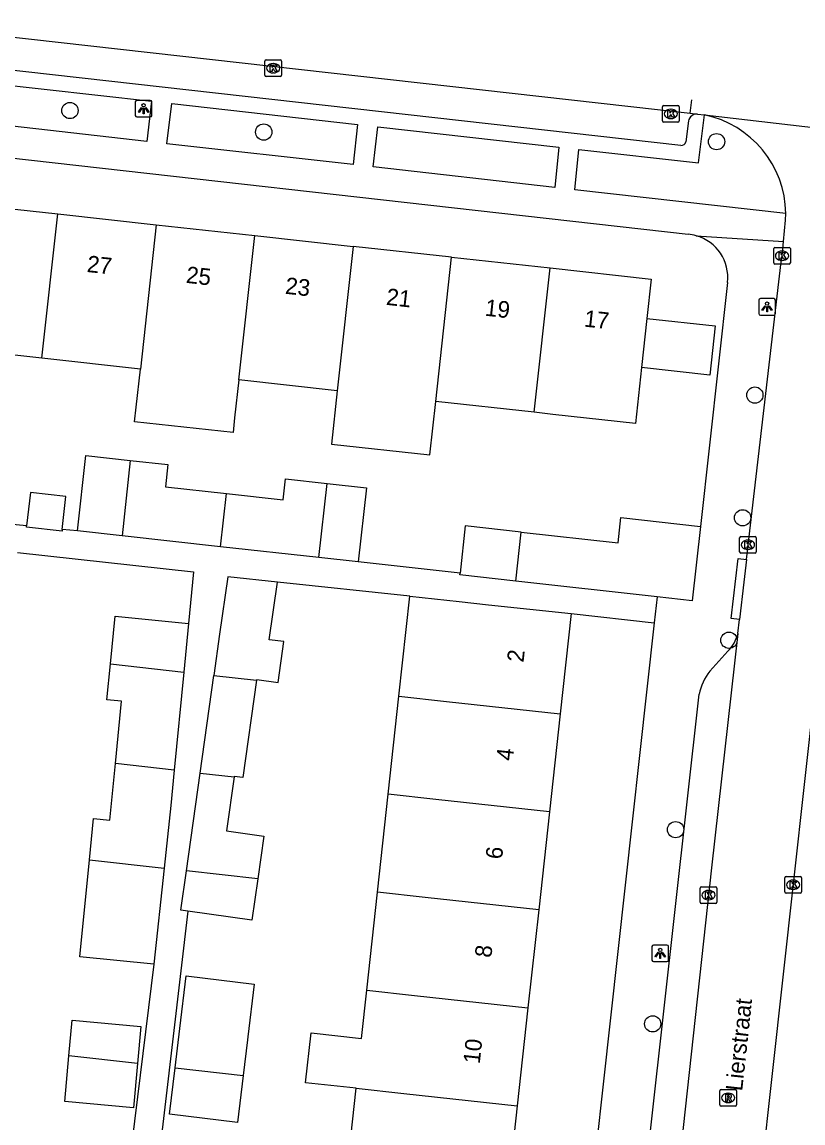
# Model space of a CAD drawing. Extents: x 161928 to 163055, y 386475 to 387428.
# Drawn here: x 162740.3 to 162787.3, y 387281.3 to 387347.5 of the extents above; entities that cross this region are included whole.
import ezdxf

# ---------------------------------------------------------------- set-up
doc = ezdxf.new("R2010")
doc.units = 0
for name, color, linetype in [('IMGEO_Boom', 7, 'Continuous'), ('IMGEO_Kolk', 7, 'Continuous'), ('IMGEO_Lichtpunt', 7, 'Continuous'), ('IMGEO_Openbare_ruimte_label', 7, 'Continuous'), ('IMGEO_Pand', 7, 'Continuous'), ('IMGEO_Pand_nummerreeks', 7, 'Continuous'), ('IMGEO_Rijbaan_lokaal_gesloten', 7, 'Continuous'), ('IMGEO_Rijbaan_lokaal_open', 7, 'Continuous'), ('IMGEO_Rioolput', 7, 'Continuous'), ('IMGEO_Voetpad_open', 7, 'Continuous')]:
    doc.layers.add(name, color=color, linetype=linetype)

msp = doc.modelspace()

# ---------------------------------------------------------------- linework, layer by layer
at = {"layer": 'IMGEO_Boom'}
for centre in [(162743.192, 387342.18), (162754.842, 387340.886), (162782.071, 387340.308), (162784.375, 387325.062), (162783.639, 387317.682), (162782.816, 387310.318), (162779.61, 387298.927), (162778.232, 387287.244)]:
    msp.add_circle(centre, 0.489, dxfattribs=at)
at = {"layer": 'IMGEO_Kolk'}
for p, q in [((162754.913, 387344.3), (162754.913, 387345.152)), ((162754.988, 387345.226), (162755.84, 387345.226)), ((162755.401, 387345.006), (162755.426, 387345.006)), ((162755.914, 387345.152), (162755.914, 387344.3)), ((162755.84, 387344.226), (162754.988, 387344.226)), ((162755.424, 387344.446), (162755.399, 387344.446)), ((162778.821, 387341.554), (162778.821, 387342.406)), ((162778.896, 387342.48), (162779.748, 387342.48)), ((162779.309, 387342.26), (162779.334, 387342.26)), ((162779.822, 387342.406), (162779.822, 387341.554)), ((162779.748, 387341.48), (162778.896, 387341.48)), ((162779.332, 387341.7), (162779.307, 387341.7)), ((162785.507, 387333.021), (162785.507, 387333.873)), ((162785.582, 387333.947), (162786.434, 387333.947)), ((162785.995, 387333.727), (162786.02, 387333.727)), ((162786.508, 387333.873), (162786.508, 387333.021)), ((162786.434, 387332.947), (162785.582, 387332.947)), ((162786.018, 387333.167), (162785.993, 387333.167)), ((162783.46, 387315.635), (162783.46, 387316.487)), ((162783.535, 387316.561), (162784.387, 387316.561)), ((162783.948, 387316.341), (162783.973, 387316.341)), ((162784.461, 387316.487), (162784.461, 387315.635)), ((162783.971, 387315.781), (162783.946, 387315.781)), ((162784.387, 387315.561), (162783.535, 387315.561)), ((162786.175, 387295.183), (162786.175, 387296.035)), ((162786.25, 387296.109), (162787.102, 387296.109)), ((162786.663, 387295.889), (162786.688, 387295.889)), ((162787.176, 387296.035), (162787.176, 387295.183)), ((162781.088, 387294.563), (162781.088, 387295.415)), ((162781.163, 387295.489), (162782.015, 387295.489)), ((162781.576, 387295.269), (162781.601, 387295.269)), ((162782.089, 387295.415), (162782.089, 387294.563)), ((162786.686, 387295.329), (162786.661, 387295.329)), ((162782.015, 387294.489), (162781.163, 387294.489)), ((162781.599, 387294.709), (162781.574, 387294.709)), ((162787.102, 387295.109), (162786.25, 387295.109))]:
    msp.add_line(p, q, dxfattribs=at)
for points in [[(162754.913, 387344.3), (162754.913, 387345.152)], [(162754.988, 387345.226), (162755.84, 387345.226)], [(162755.234, 387344.926), (162755.357, 387344.926), (162755.357, 387344.775), (162755.487, 387344.926), (162755.651, 387344.926), (162755.505, 387344.775), (162755.658, 387344.526), (162755.506, 387344.526), (162755.421, 387344.69), (162755.357, 387344.623), (162755.357, 387344.526), (162755.234, 387344.526), (162755.234, 387344.926)], [(162755.914, 387345.152), (162755.914, 387344.3)], [(162755.84, 387344.226), (162754.988, 387344.226)], [(162778.821, 387341.554), (162778.821, 387342.406)], [(162778.896, 387342.48), (162779.748, 387342.48)], [(162779.142, 387342.18), (162779.265, 387342.18), (162779.265, 387342.029), (162779.395, 387342.18), (162779.559, 387342.18), (162779.413, 387342.029), (162779.566, 387341.78), (162779.414, 387341.78), (162779.329, 387341.944), (162779.265, 387341.877), (162779.265, 387341.78), (162779.142, 387341.78), (162779.142, 387342.18)], [(162779.822, 387342.406), (162779.822, 387341.554)], [(162779.748, 387341.48), (162778.896, 387341.48)], [(162785.507, 387333.021), (162785.507, 387333.873)], [(162785.582, 387333.947), (162786.434, 387333.947)], [(162785.828, 387333.647), (162785.951, 387333.647), (162785.951, 387333.496), (162786.081, 387333.647), (162786.245, 387333.647), (162786.099, 387333.496), (162786.252, 387333.247), (162786.1, 387333.247), (162786.015, 387333.411), (162785.951, 387333.344), (162785.951, 387333.247), (162785.828, 387333.247), (162785.828, 387333.647)], [(162786.508, 387333.873), (162786.508, 387333.021)], [(162786.434, 387332.947), (162785.582, 387332.947)], [(162783.46, 387315.635), (162783.46, 387316.487)], [(162783.535, 387316.561), (162784.387, 387316.561)], [(162784.461, 387316.487), (162784.461, 387315.635)], [(162783.781, 387316.261), (162783.904, 387316.261), (162783.904, 387316.11), (162784.034, 387316.261), (162784.198, 387316.261), (162784.052, 387316.11), (162784.205, 387315.861), (162784.053, 387315.861), (162783.968, 387316.025), (162783.904, 387315.958), (162783.904, 387315.861), (162783.781, 387315.861), (162783.781, 387316.261)], [(162784.387, 387315.561), (162783.535, 387315.561)], [(162786.175, 387295.183), (162786.175, 387296.035)], [(162786.25, 387296.109), (162787.102, 387296.109)], [(162786.496, 387295.809), (162786.619, 387295.809), (162786.619, 387295.658), (162786.749, 387295.809), (162786.913, 387295.809), (162786.767, 387295.658), (162786.92, 387295.409), (162786.768, 387295.409), (162786.683, 387295.573), (162786.619, 387295.506), (162786.619, 387295.409), (162786.496, 387295.409), (162786.496, 387295.809)], [(162787.176, 387296.035), (162787.176, 387295.183)], [(162781.088, 387294.563), (162781.088, 387295.415)], [(162781.163, 387295.489), (162782.015, 387295.489)], [(162781.409, 387295.189), (162781.532, 387295.189), (162781.532, 387295.038), (162781.662, 387295.189), (162781.826, 387295.189), (162781.68, 387295.038), (162781.833, 387294.789), (162781.681, 387294.789), (162781.596, 387294.953), (162781.532, 387294.886), (162781.532, 387294.789), (162781.409, 387294.789), (162781.409, 387295.189)], [(162782.089, 387295.415), (162782.089, 387294.563)], [(162782.015, 387294.489), (162781.163, 387294.489)], [(162787.102, 387295.109), (162786.25, 387295.109)]]:
    msp.add_lwpolyline(points, dxfattribs=at)
for centre, start, end in [((162754.99, 387345.15), 91.55205, 178.44795), ((162754.99, 387345.15), 91.55205, 178.44795), ((162755.838, 387345.15), 1.55205, 88.44795), ((162755.838, 387345.15), 1.55205, 88.44795), ((162754.99, 387344.302), 181.55205, 268.44795), ((162754.99, 387344.302), 181.55205, 268.44795), ((162755.838, 387344.302), 271.55205, 358.44795), ((162755.838, 387344.302), 271.55205, 358.44795), ((162778.898, 387342.404), 91.55205, 178.44795), ((162778.898, 387342.404), 91.55205, 178.44795), ((162779.746, 387342.404), 1.55205, 88.44795), ((162779.746, 387342.404), 1.55205, 88.44795), ((162778.898, 387341.556), 181.55205, 268.44795), ((162778.898, 387341.556), 181.55205, 268.44795), ((162779.746, 387341.556), 271.55205, 358.44795), ((162779.746, 387341.556), 271.55205, 358.44795), ((162785.584, 387333.871), 91.55205, 178.44795), ((162785.584, 387333.871), 91.55205, 178.44795), ((162786.432, 387333.871), 1.55205, 88.44795), ((162786.432, 387333.871), 1.55205, 88.44795), ((162785.584, 387333.023), 181.55205, 268.44795), ((162785.584, 387333.023), 181.55205, 268.44795), ((162786.432, 387333.023), 271.55205, 358.44795), ((162786.432, 387333.023), 271.55205, 358.44795), ((162783.537, 387316.485), 91.55205, 178.44795), ((162783.537, 387316.485), 91.55205, 178.44795), ((162784.385, 387316.485), 1.55205, 88.44795), ((162784.385, 387316.485), 1.55205, 88.44795), ((162783.537, 387315.637), 181.55205, 268.44795), ((162783.537, 387315.637), 181.55205, 268.44795), ((162784.385, 387315.637), 271.55205, 358.44795), ((162784.385, 387315.637), 271.55205, 358.44795), ((162786.252, 387296.033), 91.55205, 178.44795), ((162786.252, 387296.033), 91.55205, 178.44795), ((162787.1, 387296.033), 1.55205, 88.44795), ((162787.1, 387296.033), 1.55205, 88.44795), ((162781.165, 387295.413), 91.55205, 178.44795), ((162781.165, 387295.413), 91.55205, 178.44795), ((162782.013, 387295.413), 1.55205, 88.44795), ((162782.013, 387295.413), 1.55205, 88.44795), ((162786.252, 387295.185), 181.55205, 268.44795), ((162786.252, 387295.185), 181.55205, 268.44795), ((162787.1, 387295.185), 271.55205, 358.44795), ((162787.1, 387295.185), 271.55205, 358.44795), ((162781.165, 387294.565), 181.55205, 268.44795), ((162781.165, 387294.565), 181.55205, 268.44795), ((162782.013, 387294.565), 271.55205, 358.44795), ((162782.013, 387294.565), 271.55205, 358.44795)]:
    msp.add_arc(centre, 0.0765, start, end, dxfattribs=at)
for centre, major_axis, ratio, start_param, end_param in [((162755.4, 387344.726), (-0.387, 0.002), 0.722429, 4.712389, 7.853982), ((162755.425, 387344.726), (-0.39, 0.002), 0.717154, 1.570796, 4.712389), ((162779.308, 387341.98), (-0.387, 0.002), 0.722429, 4.712389, 7.853982), ((162779.333, 387341.98), (-0.39, 0.002), 0.717154, 1.570796, 4.712389), ((162785.994, 387333.447), (-0.387, 0.002), 0.722429, 4.712389, 7.853982), ((162786.019, 387333.447), (-0.39, 0.002), 0.717154, 1.570796, 4.712389), ((162783.947, 387316.061), (-0.387, 0.002), 0.722429, 4.712389, 7.853982), ((162783.972, 387316.061), (-0.39, 0.002), 0.717154, 1.570796, 4.712389), ((162786.662, 387295.609), (-0.387, 0.002), 0.722429, 4.712389, 7.853982), ((162786.687, 387295.609), (-0.39, 0.002), 0.717154, 1.570796, 4.712389), ((162781.575, 387294.989), (-0.387, 0.002), 0.722429, 4.712389, 7.853982), ((162781.6, 387294.989), (-0.39, 0.002), 0.717154, 1.570796, 4.712389)]:
    msp.add_ellipse(centre, major_axis=major_axis, ratio=ratio, start_param=start_param, end_param=end_param, dxfattribs=at)
at = {"layer": 'IMGEO_Lichtpunt'}
for p, q in [((162747.123, 387342.697), (162747.123, 387341.89)), ((162747.123, 387342.697), (162747.123, 387341.89)), ((162748.025, 387342.792), (162747.217, 387342.792)), ((162748.025, 387342.792), (162747.217, 387342.792)), ((162748.119, 387341.89), (162748.119, 387342.697)), ((162748.119, 387341.89), (162748.119, 387342.697)), ((162747.217, 387341.796), (162748.025, 387341.796)), ((162747.217, 387341.796), (162748.025, 387341.796)), ((162784.611, 387330.77), (162784.611, 387329.963)), ((162784.611, 387330.77), (162784.611, 387329.963)), ((162785.513, 387330.865), (162784.705, 387330.865)), ((162785.513, 387330.865), (162784.705, 387330.865)), ((162785.607, 387329.963), (162785.607, 387330.77)), ((162785.607, 387329.963), (162785.607, 387330.77)), ((162784.705, 387329.869), (162785.513, 387329.869)), ((162784.705, 387329.869), (162785.513, 387329.869)), ((162778.185, 387291.891), (162778.185, 387291.084)), ((162778.185, 387291.891), (162778.185, 387291.084)), ((162779.087, 387291.986), (162778.279, 387291.986)), ((162779.087, 387291.986), (162778.279, 387291.986)), ((162779.181, 387291.084), (162779.181, 387291.891)), ((162779.181, 387291.084), (162779.181, 387291.891)), ((162778.279, 387290.99), (162779.087, 387290.99)), ((162778.279, 387290.99), (162779.087, 387290.99))]:
    msp.add_line(p, q, dxfattribs=at)
for points in [[(162747.497, 387342.361), (162747.536, 387342.333), (162747.348, 387342.071), (162747.31, 387342.098), (162747.497, 387342.361)], [(162747.599, 387342.313), (162747.646, 387342.313), (162747.646, 387341.991), (162747.599, 387341.991), (162747.599, 387342.313)], [(162747.709, 387342.333), (162747.747, 387342.36), (162747.934, 387342.098), (162747.895, 387342.07), (162747.709, 387342.333)], [(162784.985, 387330.434), (162785.024, 387330.406), (162784.836, 387330.144), (162784.798, 387330.171), (162784.985, 387330.434)], [(162785.087, 387330.386), (162785.134, 387330.386), (162785.134, 387330.064), (162785.087, 387330.064), (162785.087, 387330.386)], [(162785.197, 387330.406), (162785.235, 387330.433), (162785.422, 387330.171), (162785.383, 387330.143), (162785.197, 387330.406)], [(162778.559, 387291.555), (162778.598, 387291.527), (162778.41, 387291.265), (162778.372, 387291.292), (162778.559, 387291.555)], [(162778.661, 387291.507), (162778.708, 387291.507), (162778.708, 387291.185), (162778.661, 387291.185), (162778.661, 387291.507)], [(162778.771, 387291.527), (162778.809, 387291.554), (162778.996, 387291.292), (162778.957, 387291.264), (162778.771, 387291.527)]]:
    msp.add_lwpolyline(points, dxfattribs=at)
for centre in [(162747.622, 387342.495), (162785.11, 387330.568), (162778.684, 387291.689)]:
    msp.add_circle(centre, 0.0994, dxfattribs=at)
for centre, start, end in [((162747.217, 387342.697), 90, 180), ((162747.217, 387342.697), 90, 180), ((162748.025, 387342.697), 0, 90), ((162748.025, 387342.697), 0, 90), ((162747.217, 387341.89), 180, 270), ((162747.217, 387341.89), 180, 270), ((162748.025, 387341.89), 270, 0), ((162748.025, 387341.89), 270, 360), ((162784.705, 387330.77), 90, 180), ((162784.705, 387330.77), 90, 180), ((162785.513, 387330.77), 0, 90), ((162785.513, 387330.77), 0, 90), ((162784.705, 387329.963), 180, 270), ((162784.705, 387329.963), 180, 270), ((162785.513, 387329.963), 270, 0), ((162785.513, 387329.963), 270, 360), ((162778.279, 387291.891), 90, 180), ((162778.279, 387291.891), 90, 180), ((162779.087, 387291.891), 0, 90), ((162779.087, 387291.891), 0, 90), ((162778.279, 387291.084), 180, 270), ((162778.279, 387291.084), 180, 270), ((162779.087, 387291.084), 270, 0), ((162779.087, 387291.084), 270, 360)]:
    msp.add_arc(centre, 0.0946, start, end, dxfattribs=at)
at = {"layer": 'IMGEO_Pand'}
for points in [[(162736.538, 387336.614), (162742.459, 387335.963)], [(162741.506, 387327.281), (162742.459, 387335.963)], [(162742.459, 387335.963), (162748.379, 387335.312)], [(162748.379, 387335.312), (162747.425, 387326.631)], [(162748.379, 387335.312), (162754.3, 387334.662)], [(162753.346, 387325.981), (162754.3, 387334.662)], [(162754.3, 387334.662), (162760.22, 387334.011)], [(162760.22, 387334.011), (162759.266, 387325.33)], [(162766.14, 387333.361), (162760.22, 387334.011)], [(162765.186, 387324.679), (162766.14, 387333.361)], [(162766.14, 387333.361), (162772.062, 387332.71)], [(162771.108, 387324.029), (162772.062, 387332.71)], [(162772.062, 387332.71), (162778.143, 387332.042), (162777.883, 387329.678)], [(162741.506, 387327.281), (162735.527, 387327.938), (162735.757, 387330.03)], [(162777.883, 387329.678), (162781.984, 387329.227), (162781.659, 387326.269), (162777.558, 387326.72)], [(162777.883, 387329.678), (162777.558, 387326.72)], [(162747.425, 387326.631), (162741.506, 387327.281)], [(162753.346, 387325.981), (162753.095, 387323.694), (162753, 387322.824), (162747.076, 387323.449), (162747.174, 387324.344), (162747.425, 387326.631)], [(162777.558, 387326.72), (162777.189, 387323.36), (162772.219, 387323.906), (162771.108, 387324.029)], [(162759.266, 387325.33), (162753.346, 387325.981)], [(162759.266, 387325.33), (162758.913, 387322.118), (162764.833, 387321.467), (162765.186, 387324.679)], [(162771.108, 387324.029), (162765.186, 387324.679)], [(162743.647, 387316.894), (162744.147, 387321.425), (162746.82, 387321.13)], [(162746.82, 387321.13), (162746.323, 387316.599)], [(162746.82, 387321.13), (162749.077, 387320.881), (162748.93, 387319.553), (162752.595, 387319.149)], [(162752.595, 387319.149), (162756.019, 387318.771), (162756.158, 387320.026), (162758.653, 387319.751)], [(162758.163, 387315.293), (162758.653, 387319.751)], [(162758.653, 387319.751), (162761.014, 387319.49), (162760.522, 387315.032)], [(162742.729, 387316.985), (162742.948, 387318.96), (162740.81, 387319.198), (162740.587, 387317.197)], [(162752.243, 387315.946), (162752.595, 387319.149)], [(162770.316, 387316.823), (162776.154, 387316.173), (162776.324, 387317.702), (162781.102, 387317.17)], [(162742.729, 387316.985), (162742.717, 387316.877), (162740.578, 387317.115), (162740.587, 387317.197)], [(162770.316, 387316.823), (162766.964, 387317.197), (162766.647, 387314.349)], [(162781.102, 387317.17), (162780.607, 387312.697), (162778.5, 387312.932)], [(162746.323, 387316.599), (162743.647, 387316.894)], [(162752.243, 387315.946), (162746.323, 387316.599)], [(162769.993, 387313.88), (162770.316, 387316.823)], [(162758.163, 387315.293), (162752.243, 387315.946)], [(162760.522, 387315.032), (162758.163, 387315.293)], [(162769.993, 387313.88), (162766.636, 387314.254), (162766.647, 387314.349)], [(162755.666, 387313.817), (162752.676, 387314.136), (162752.19, 387310.682), (162751.842, 387308.205)], [(162754.417, 387307.915), (162754.423, 387307.963), (162755.715, 387307.781), (162756.061, 387310.246), (162755.177, 387310.346), (162755.666, 387313.817)], [(162778.5, 387312.932), (162769.993, 387313.88)], [(162762.967, 387306.952), (162763.622, 387312.967)], [(162763.622, 387312.967), (162766.605, 387312.645), (162768.349, 387312.457), (162773.32, 387311.922)], [(162745.625, 387308.905), (162745.904, 387311.758), (162750.324, 387311.326)], [(162773.32, 387311.922), (162772.662, 387305.885)], [(162750.324, 387311.326), (162750.039, 387308.408)], [(162745.925, 387302.905), (162746.292, 387306.649), (162745.413, 387306.735), (162745.625, 387308.905)], [(162745.625, 387308.905), (162750.039, 387308.408)], [(162750.039, 387308.408), (162749.461, 387302.506)], [(162751.017, 387302.331), (162751.842, 387308.205)], [(162751.842, 387308.205), (162754.417, 387307.915)], [(162754.417, 387307.915), (162753.593, 387302.054), (162753.062, 387302.129), (162753.058, 387302.101)], [(162762.324, 387301.057), (162762.967, 387306.952)], [(162762.967, 387306.952), (162765.836, 387306.629), (162772.662, 387305.885)], [(162772.662, 387305.885), (162772.019, 387299.99)], [(162744.359, 387297.114), (162744.601, 387299.588), (162745.591, 387299.491), (162745.925, 387302.905)], [(162749.461, 387302.506), (162745.925, 387302.905)], [(162749.461, 387302.506), (162749.253, 387300.381), (162748.847, 387296.608)], [(162750.192, 387296.457), (162751.017, 387302.331)], [(162751.017, 387302.331), (162753.058, 387302.101)], [(162753.058, 387302.101), (162752.602, 387298.856), (162754.848, 387298.541), (162754.487, 387295.973)], [(162761.682, 387295.162), (162762.324, 387301.057)], [(162772.019, 387299.99), (162765.194, 387300.734), (162762.324, 387301.057)], [(162772.019, 387299.99), (162771.376, 387294.095)], [(162748.226, 387290.838), (162743.787, 387291.272), (162744.359, 387297.114)], [(162744.359, 387297.114), (162748.847, 387296.608)], [(162748.847, 387296.608), (162748.226, 387290.838)], [(162750.285, 387294.026), (162749.859, 387294.086), (162750.192, 387296.457)], [(162754.487, 387295.973), (162750.192, 387296.457)], [(162754.487, 387295.973), (162754.138, 387293.485), (162750.285, 387294.026)], [(162761.04, 387289.267), (162761.682, 387295.162)], [(162771.376, 387294.095), (162764.551, 387294.839), (162761.682, 387295.162)], [(162771.376, 387294.095), (162770.733, 387288.2)], [(162749.515, 387284.598), (162749.802, 387286.961), (162750.186, 387290.126), (162754.276, 387289.629), (162753.891, 387286.464), (162753.869, 387286.279), (162753.608, 387284.137)], [(162760.397, 387283.372), (162757.361, 387283.706), (162757.691, 387286.705), (162760.724, 387286.372), (162761.04, 387289.267)], [(162761.04, 387289.267), (162763.909, 387288.944), (162770.733, 387288.2)], [(162770.733, 387288.2), (162770.091, 387282.305)], [(162743.13, 387285.317), (162743.331, 387287.469), (162747.462, 387287.085), (162747.254, 387284.852)], [(162747.254, 387284.852), (162747.008, 387282.199), (162742.876, 387282.583), (162743.13, 387285.317)], [(162747.254, 387284.852), (162743.13, 387285.317)], [(162753.608, 387284.137), (162753.265, 387281.31), (162749.176, 387281.807), (162749.515, 387284.598)], [(162749.515, 387284.598), (162753.608, 387284.137)], [(162759.755, 387277.476), (162760.397, 387283.372)], [(162760.397, 387283.372), (162763.266, 387283.049), (162770.091, 387282.305)], [(162770.091, 387282.305), (162769.448, 387276.409)]]:
    msp.add_lwpolyline(points, dxfattribs=at)
at = {"layer": 'IMGEO_Rijbaan_lokaal_gesloten'}
for points in [[(162731.753, 387347.504), (162780.483, 387342.015)], [(162780.483, 387342.015), (162780.588, 387342.828)]]:
    msp.add_lwpolyline(points, dxfattribs=at)
at = {"layer": 'IMGEO_Rijbaan_lokaal_open'}
for points in [[(162780.483, 387342.015), (162780.933, 387341.97)], [(162780.933, 387341.97), (162781.342, 387341.917)], [(162781.342, 387341.917), (162795.998, 387340.226)], [(162786.092, 387334.304), (162786.218, 387335.58), (162786.234, 387335.988)], [(162783.869, 387315.179), (162785.957, 387333.086), (162786.008, 387333.447), (162786.092, 387334.304)], [(162783.869, 387315.179), (162783.71, 387313.82), (162783.457, 387311.571)], [(162792.759, 387248.128), (162787.576, 387248.753), (162787.343, 387248.762), (162786.853, 387248.813), (162786.368, 387248.908), (162785.894, 387249.046), (162785.435, 387249.226), (162784.993, 387249.446), (162784.573, 387249.705), (162784.177, 387250), (162784.089, 387250.073), (162783.727, 387250.41), (162783.397, 387250.778), (162783.101, 387251.173), (162782.841, 387251.594), (162782.62, 387252.036), (162782.44, 387252.496), (162782.301, 387252.97), (162782.205, 387253.455), (162782.153, 387253.947), (162782.145, 387254.441), (162782.181, 387254.934), (162788.022, 387307.61), (162788.476, 387311.661)], [(162783.361, 387310.72), (162783.457, 387311.571)], [(162783.361, 387310.72), (162781.777, 387296.637), (162778.359, 387265.4), (162777.495, 387257.582)]]:
    msp.add_lwpolyline(points, dxfattribs=at)
msp.add_arc((162780.111, 387335.918), 6.124, 0.65207, 78.39981, dxfattribs=at)
at = {"layer": 'IMGEO_Rioolput'}
for p, q in [((162782.269, 387282.367), (162782.269, 387283.219)), ((162782.344, 387283.293), (162783.196, 387283.293)), ((162783.27, 387283.219), (162783.27, 387282.367)), ((162782.757, 387283.073), (162782.782, 387283.073)), ((162783.196, 387282.293), (162782.344, 387282.293)), ((162782.78, 387282.513), (162782.755, 387282.513))]:
    msp.add_line(p, q, dxfattribs=at)
for points in [[(162782.269, 387282.367), (162782.269, 387283.219)], [(162782.344, 387283.293), (162783.196, 387283.293)], [(162783.27, 387283.219), (162783.27, 387282.367)], [(162782.858, 387282.991), (162782.606, 387282.993), (162782.606, 387282.593)], [(162782.606, 387282.593), (162782.73, 387282.593), (162782.73, 387282.755), (162782.741, 387282.755)], [(162782.784, 387282.912), (162782.73, 387282.912), (162782.73, 387282.831)], [(162782.73, 387282.831), (162782.782, 387282.831)], [(162782.788, 387282.726), (162782.859, 387282.593), (162782.999, 387282.593), (162782.934, 387282.719)], [(162783.196, 387282.293), (162782.344, 387282.293)]]:
    msp.add_lwpolyline(points, dxfattribs=at)
for centre, radius, start, end in [((162782.346, 387283.217), 0.0765, 91.55205, 178.44795), ((162782.346, 387283.217), 0.0765, 91.55205, 178.44795), ((162783.194, 387283.217), 0.0765, 1.55205, 88.44795), ((162783.194, 387283.217), 0.0765, 1.55205, 88.44795), ((162782.74, 387282.702), 0.0533, 26.02933, 88.69889), ((162782.766, 387283.02), 0.19, 274.7715, 282.96867), ((162782.79, 387282.816), 0.0964, 77.00612, 93.18647), ((162782.804, 387282.873), 0.0378, 276.66336, 79.67722), ((162782.857, 387282.881), 0.109, 350.36119, 89.41601), ((162782.855, 387282.881), 0.112, 277.58423, 350.98172), ((162782.839, 387282.666), 0.108, 29.51342, 73.79051), ((162782.346, 387282.369), 0.0765, 181.55205, 268.44795), ((162782.346, 387282.369), 0.0765, 181.55205, 268.44795), ((162783.194, 387282.369), 0.0765, 271.55205, 358.44795), ((162783.194, 387282.369), 0.0765, 271.55205, 358.44795)]:
    msp.add_arc(centre, radius, start, end, dxfattribs=at)
for centre, major_axis, ratio, start_param, end_param in [((162782.756, 387282.793), (-0.387, 0.002), 0.722429, 4.712389, 7.853982), ((162782.781, 387282.793), (-0.39, 0.002), 0.717154, 1.570796, 4.712389)]:
    msp.add_ellipse(centre, major_axis=major_axis, ratio=ratio, start_param=start_param, end_param=end_param, dxfattribs=at)
at = {"layer": 'IMGEO_Voetpad_open'}
for points in [[(162779.93, 387340.077), (162732.315, 387345.428)], [(162747.823, 387340.324), (162738.143, 387341.423), (162738.387, 387343.825), (162748.096, 387342.738), (162747.823, 387340.324)], [(162760.216, 387338.936), (162749.026, 387340.179), (162749.315, 387342.6), (162760.485, 387341.332), (162760.216, 387338.936)], [(162786.234, 387335.988), (162773.547, 387337.414), (162773.796, 387339.84), (162780.989, 387339.041), (162781.342, 387341.917)], [(162780.388, 387341.557), (162780.228, 387340.296)], [(162772.346, 387337.558), (162761.43, 387338.799), (162761.701, 387341.199), (162772.584, 387339.973), (162772.346, 387337.558)], [(162730.627, 387340.332), (162730.893, 387340.311), (162780.356, 387334.735)], [(162780.848, 387334.649), (162786.092, 387334.304)], [(162782.727, 387331.836), (162781.102, 387317.17)], [(162740.587, 387317.197), (162737.68, 387317.485)], [(162743.647, 387316.894), (162742.729, 387316.985)], [(162740.042, 387315.587), (162750.627, 387314.424), (162750.324, 387311.326)], [(162766.647, 387314.349), (162760.522, 387315.032)], [(162783.457, 387311.571), (162782.96, 387311.623), (162783.366, 387315.232), (162783.869, 387315.179)], [(162763.622, 387312.967), (162755.666, 387313.817)], [(162778.5, 387312.932), (162778.327, 387311.368)], [(162773.32, 387311.922), (162778.327, 387311.368)], [(162778.327, 387311.368), (162771.759, 387252.061), (162766.861, 387252.688)], [(162781.658, 387308.456), (162782.746, 387309.655)], [(162776.019, 387262.113), (162781.025, 387307.076)], [(162750.285, 387294.026), (162745.715, 387255.06), (162757.168, 387253.736)], [(162748.226, 387290.838), (162746.758, 387278.784)]]:
    msp.add_lwpolyline(points, dxfattribs=at)
for centre, radius, start, end in [((162780.886, 387341.465), 0.507, 84.71747, 169.5921), ((162779.94, 387340.375), 0.299, 268.05259, 344.57169), ((162780.162, 387332.173), 2.569, 74.50734, 85.66277), ((162780.159, 387332.155), 2.588, 352.92762, 74.55586), ((162781.053, 387311.343), 2.391, 315.08951, 344.90065), ((162784.383, 387306.371), 3.431, 142.57632, 168.14224)]:
    msp.add_arc(centre, radius, start, end, dxfattribs=at)

# ---------------------------------------------------------------- texts
at = {"layer": 'IMGEO_Openbare_ruimte_label'}
msp.add_text('Lierstraat', height=1, rotation=83.79903, dxfattribs=at).set_placement((162783.61, 387283.17))
at = {"layer": 'IMGEO_Pand_nummerreeks'}
for s, rotation, p in [('27', 353.72944, (162744.178, 387332.474)), ('25', 353.73184, (162750.139, 387331.819)), ('23', 353.72944, (162756.1, 387331.164)), ('21', 353.73184, (162762.174, 387330.497)), ('19', 353.72944, (162768.113, 387329.844)), ('17', 353.73184, (162774.074, 387329.189)), ('2', 83.77693, (162770.462, 387308.958)), ('4', 83.77693, (162769.816, 387303.036)), ('6', 83.77693, (162769.17, 387297.113)), ('8', 83.77693, (162768.524, 387291.193)), ('10', 83.77693, (162767.829, 387284.812))]:
    msp.add_text(s, height=1, rotation=rotation, dxfattribs=at).set_placement(p)

doc.saveas('drawing.dxf')
